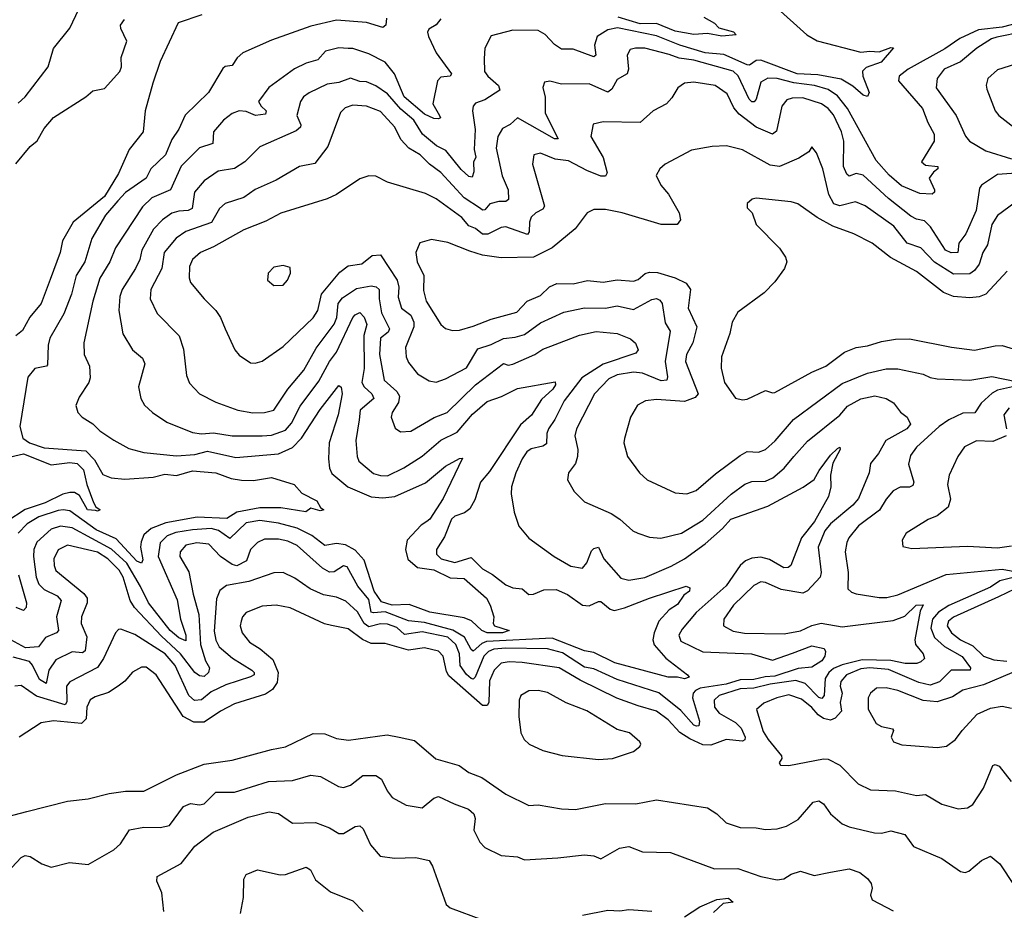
# Model space of a CAD drawing. Extents: x 1443846 to 1577407, y 839182 to 927291.
# Tile 410 of 535: x 1550729 to 1554974, y 892009 to 895848. Entities that reach past the tile are written whole.
import ezdxf

# ---------------------------------------------------------------- set-up
doc = ezdxf.new("R2010")
doc.units = 0

msp = doc.modelspace()

# ---------------------------------------------------------------- linework, layer by layer
at = {"layer": '0CON20XD'}
for points in [[(1550722.1, 895487.9), (1550753.3, 895515), (1550852.7, 895645), (1550875, 895724.2), (1550945, 895811.9), (1551036.2, 896003.8)], [(1553980.9, 895910.9), (1554122.2, 895782.2), (1554167.3, 895757.3), (1554355, 895707.7), (1554395, 895713.1), (1554435, 895709.6), (1554485, 895728.8), (1554496.3, 895726.3), (1554443.3, 895665), (1554378.5, 895641.5), (1554363.5, 895626.5), (1554364.7, 895605), (1554391.8, 895535), (1554385, 895517.1), (1554365, 895523.3), (1554321.2, 895561.2), (1554271.3, 895591.3), (1554170.5, 895610.5), (1554080.5, 895615), (1553925, 895673.1), (1553905, 895671.8), (1553875, 895652.8), (1553865, 895654.2), (1553765, 895697.8), (1553685, 895704.9), (1553575, 895738.6), (1553475, 895778.5), (1553307, 895813), (1553265, 895804.4), (1553218.4, 895775), (1553207.6, 895737.6), (1553212.5, 895695), (1553205, 895688.6), (1553115, 895720.9), (1553065, 895721.1), (1553035, 895740.5), (1552994.5, 895785), (1552965, 895801.1), (1552855, 895802.5), (1552761.7, 895778.3), (1552734.4, 895725), (1552731.5, 895681.5), (1552733.5, 895625), (1552747.5, 895605), (1552793.3, 895565), (1552799.2, 895545), (1552735, 895502.9), (1552695, 895488.9), (1552684.6, 895475), (1552682.1, 895455), (1552692.4, 895375), (1552689, 895289), (1552695.4, 895255), (1552685.4, 895234.6), (1552687.9, 895192.1), (1552680, 895170), (1552665, 895172.2), (1552632.5, 895202.6), (1552566.6, 895285), (1552526.2, 895305), (1552465.8, 895355), (1552429, 895415), (1552372.9, 895463), (1552315, 895528.4), (1552265, 895562.6), (1552225, 895580.6), (1552195, 895581.9), (1552155, 895595.9), (1552105, 895578.1), (1552055, 895570.9), (1551976.6, 895533.4), (1551953.1, 895515), (1551939.6, 895495), (1551924.6, 895435), (1551941.2, 895395), (1551940, 895385), (1551921, 895369), (1551765, 895300.5), (1551700.6, 895235), (1551655, 895207.1), (1551585, 895195.3), (1551525, 895153.6), (1551483.5, 895105), (1551472.9, 895035), (1551455, 895025.3), (1551415, 895023.4), (1551385, 895014.7), (1551345, 894985.3), (1551306.8, 894945), (1551256.2, 894855), (1551247.4, 894815), (1551228.9, 894775), (1551171.4, 894685), (1551161.2, 894655), (1551156.4, 894595), (1551174, 894494), (1551215, 894425.7), (1551258.6, 894388.6), (1551268.8, 894365), (1551241.1, 894265), (1551251.4, 894215), (1551267.2, 894187.2), (1551302.5, 894155), (1551363.9, 894113.9), (1551475, 894068.2), (1551512.4, 894062.4), (1551565, 894068.1), (1551645, 894054.8), (1551775, 894053.9), (1551815, 894057.5), (1551875, 894078.6), (1551901.2, 894108.8), (1551937.9, 894182.1), (1552019.5, 894290.5), (1552065, 894375.4), (1552095.4, 894414.6), (1552166.1, 894563.9), (1552175, 894576.4), (1552195, 894585.6), (1552215, 894565.5), (1552225.3, 894535), (1552212.8, 894487.2), (1552213.9, 894345), (1552204.8, 894284.8), (1552214.7, 894265), (1552247.8, 894235), (1552256.3, 894215), (1552197.8, 894165), (1552193.2, 894123.2), (1552178.5, 894035), (1552183.9, 893965), (1552191.5, 893945), (1552255, 893892.8), (1552285, 893883.1), (1552315, 893882.6), (1552385, 893916.4), (1552465, 893967.2), (1552545, 894035.9), (1552615, 894070.8), (1552682, 894148), (1552745, 894202.9), (1552806.1, 894223.9), (1552875, 894258.2), (1553037.5, 894287.5), (1553039.4, 894275), (1553028.2, 894255), (1552978.2, 894211.8), (1552936.3, 894143.7), (1552888.2, 894101.8), (1552755, 893900.4), (1552716.2, 893855), (1552691.9, 893778.1), (1552670.6, 893739.4), (1552647.3, 893722.7), (1552605, 893708.9), (1552590.3, 893695), (1552560.9, 893619.1), (1552525.6, 893565), (1552526.9, 893545), (1552545.7, 893525), (1552605, 893508), (1552675, 893530.4), (1552725, 893481.2), (1552767.4, 893457.4), (1552825, 893411.8), (1552855, 893400), (1552895, 893395.4), (1552925, 893370.8), (1552945, 893372.5), (1552988.9, 893391.1), (1553042.6, 893392.6), (1553090.9, 893370.9), (1553155, 893324.8), (1553185, 893321.7), (1553225, 893340.9), (1553235, 893340), (1553275, 893307.1), (1553291.6, 893301.6), (1553337.3, 893312.7), (1553445, 893355.3), (1553603.2, 893406.8), (1553618.7, 893398.7), (1553616.7, 893385), (1553592, 893368), (1553565, 893327.7), (1553528.8, 893305), (1553484.6, 893255), (1553464.2, 893205.7), (1553459, 893175), (1553464, 893154), (1553515, 893096), (1553608.1, 893025), (1553615.7, 893015), (1553595, 893006.7), (1553565, 893014.3), (1553525, 893014.5), (1553295, 893076.2), (1553205, 893121), (1553165, 893128.1), (1553025, 893182.1), (1552741.5, 893168.5), (1552721, 893159), (1552685, 893126.9), (1552675, 893133.8), (1552646.3, 893186.3), (1552596.9, 893216.9), (1552475, 893249.9), (1552405, 893257.3), (1552305, 893295.8), (1552255, 893290.9), (1552245, 893294.8), (1552235, 893349.2), (1552186.5, 893406.5), (1552140.5, 893490.5), (1552125, 893494.5), (1552085, 893468.2), (1552065, 893466.5), (1552034.8, 893484.8), (1551925, 893581.2), (1551885, 893601.2), (1551845, 893609.7), (1551785, 893608.5), (1551755, 893594.6), (1551724.6, 893565), (1551707.2, 893515), (1551665, 893494.1), (1551645, 893499.3), (1551594.5, 893534.5), (1551545, 893587.7), (1551493.4, 893593.4), (1551445, 893582.8), (1551420.8, 893555), (1551419.2, 893535), (1551459, 893469), (1551477.8, 893372.2), (1551501.5, 893285), (1551508.4, 893155), (1551530.3, 893085), (1551547.1, 893055), (1551544, 893035), (1551525, 893017.3), (1551505, 893019.7), (1551485, 893033.9), (1551422, 893115), (1551340.9, 893190.9), (1551224.7, 893315), (1551205.8, 893345), (1551175.8, 893445), (1551158.8, 893475), (1551109.3, 893525), (1551065, 893552.5), (1550935, 893583.9), (1550895, 893563.6), (1550877.1, 893525), (1550877.5, 893495), (1550885, 893474.6), (1551006.2, 893375), (1551020.7, 893355), (1551019.7, 893335), (1550995.8, 893275), (1550994.7, 893245.2), (1551018.5, 893188.5), (1551011.5, 893128.5), (1551000.3, 893119.7), (1550955, 893123.7), (1550885, 893088.6), (1550854.9, 893045.1), (1550843.3, 892986.7), (1550815, 893003.8), (1550785, 893066.7), (1550771.9, 893081.9), (1550701.2, 893101.2)], [(1552545, 895851.4), (1552524.7, 895825.3), (1552493.2, 895806.8), (1552487.5, 895795), (1552491.3, 895775), (1552525.3, 895705.3), (1552590.9, 895615), (1552585.7, 895604.3), (1552545, 895600), (1552530.8, 895585), (1552510.9, 895485), (1552539.6, 895435), (1552542.9, 895425), (1552535, 895420.4), (1552515, 895422.2), (1552475, 895440.2), (1552387.1, 895515), (1552345, 895615.3), (1552305, 895664.7), (1552235, 895701.4), (1552165.5, 895724.5), (1552146, 895724), (1552105, 895727.5), (1552048.1, 895711.9), (1552015, 895674.6), (1551965, 895660.3), (1551913.7, 895636.3), (1551803.6, 895556.4), (1551759.3, 895495), (1551769.7, 895475), (1551792.4, 895455), (1551788.5, 895441.5), (1551745.6, 895435.6), (1551705, 895451.8), (1551675, 895455.5), (1551645, 895444.5), (1551608.5, 895415), (1551564.6, 895365), (1551562.1, 895315), (1551504.8, 895295.2), (1551425, 895216.2), (1551378.8, 895115), (1551299.2, 895080.8), (1551258.5, 895041.5), (1551141.8, 894865), (1551117.3, 894805), (1551075, 894734.3), (1551044.7, 894635), (1551005.4, 894455), (1551007.5, 894405), (1551030, 894355), (1551033.6, 894305), (1551027.5, 894285), (1550985, 894221.2), (1550971.9, 894185), (1550980.6, 894155), (1550999.2, 894135), (1551045, 894106.7), (1551075, 894076.5), (1551135.3, 894035.3), (1551200.5, 894000.5), (1551265, 893982.5), (1551405, 893968.6), (1551485, 893973.9), (1551538.5, 893988.5), (1551661.2, 893961.2), (1551845, 893977.3), (1551905, 894004.2), (1551944.8, 894045), (1552025, 894167.7), (1552105, 894271.4), (1552115, 894264), (1552120, 894235), (1552102.9, 894145), (1552063.6, 894025), (1552060.5, 893955), (1552065.3, 893915), (1552075, 893892.2), (1552144.5, 893835), (1552245, 893791.1), (1552295, 893786.8), (1552347.3, 893792.7), (1552478.6, 893851.4), (1552565, 893923.6), (1552625, 893956.9), (1552638.8, 893958.8), (1552554.4, 893785), (1552498, 893695), (1552484.3, 893685), (1552460.3, 893669.7), (1552399.7, 893605), (1552392.4, 893565), (1552403.3, 893523.3), (1552445, 893486.6), (1552515, 893477.6), (1552585, 893442.5), (1552645, 893439.1), (1552741.9, 893355), (1552758, 893325), (1552773.3, 893275), (1552770, 893245), (1552776.7, 893235), (1552840, 893215), (1552810.8, 893205), (1552745, 893205.3), (1552721.5, 893215), (1552677.1, 893257.1), (1552645, 893270.3), (1552497.5, 893295), (1552407.8, 893327.8), (1552335, 893325.1), (1552289.2, 893339.2), (1552258, 893385), (1552215, 893518.8), (1552175, 893561.9), (1552134.5, 893584.5), (1552095, 893590.8), (1552045, 893582), (1551988.6, 893625), (1551925, 893656.9), (1551845, 893677.6), (1551765, 893689.3), (1551705, 893679.3), (1551635, 893612.4), (1551586.2, 893646.2), (1551555, 893655.1), (1551475, 893650), (1551402.8, 893637.2), (1551365, 893622.9), (1551335, 893593.3), (1551326.3, 893535), (1551408, 893348), (1551422.5, 893265), (1551445.3, 893194.7), (1551445, 893170.8), (1551415, 893184.3), (1551378.5, 893215), (1551285, 893334.8), (1551250.1, 893405), (1551191.1, 893505), (1551125, 893565.6), (1550955, 893658.6), (1550905.2, 893664.8), (1550865, 893652.7), (1550803.8, 893596.2), (1550790.5, 893565), (1550788.9, 893535), (1550799.8, 893445), (1550811.6, 893415), (1550835, 893392.4), (1550891.2, 893365), (1550908, 893345), (1550887.4, 893275), (1550896.2, 893215), (1550888.1, 893205), (1550840, 893185), (1550810, 893145), (1550755, 893141.1), (1550675, 893184.3)], [(1551515, 895868.6), (1551413.1, 895835), (1551335, 895667.5), (1551303.8, 895575), (1551270.8, 895455), (1551262, 895365), (1551201.7, 895288.3), (1551155.4, 895185), (1551095, 895085.5), (1550959.5, 894975), (1550913.9, 894895), (1550903.2, 894845), (1550861.2, 894728.8), (1550821.3, 894625), (1550773.7, 894566.3), (1550742, 894508), (1550712.4, 894485)], [(1550712.7, 895227.3), (1550775, 895302), (1550804.2, 895325.8), (1550835, 895378.8), (1550875, 895426.2), (1551014.3, 895515.7), (1551045, 895542), (1551095, 895551.9), (1551161.1, 895625), (1551167.7, 895645), (1551166.8, 895685), (1551190.7, 895755), (1551165, 895809.6), (1551164.4, 895825), (1551181.1, 895848.9)], [(1552311.1, 895855), (1552308.1, 895825), (1552295.4, 895814.6), (1552225, 895836.7), (1552095, 895845.8), (1551985, 895820.8), (1551815, 895759.2), (1551692, 895705), (1551666.2, 895683.8), (1551645, 895651.2), (1551615, 895645.8), (1551605, 895638), (1551543.8, 895535), (1551443.2, 895436.8), (1551415, 895375.8), (1551385, 895331.8), (1551357.3, 895265), (1551294.8, 895205.2), (1551274.8, 895165.2), (1551185, 895103.1), (1551152.2, 895067.8), (1551099.4, 895005), (1551040.9, 894905), (1551009.5, 894805), (1550973.3, 894745), (1550953, 894665), (1550919.1, 894580.9), (1550859.2, 894475), (1550852.5, 894445), (1550849.8, 894360.2), (1550845, 894354.5), (1550795, 894344.5), (1550765, 894308), (1550729.5, 894095), (1550742.9, 894045), (1550771.9, 894025), (1550835, 894002.6), (1551015, 893990.4), (1551051.3, 893951.3), (1551087.6, 893887.6), (1551123.8, 893873.8), (1551182, 893868), (1551305, 893876), (1551355, 893888.9), (1551405, 893883.6), (1551475, 893904.3), (1551574.7, 893895.3), (1551641, 893871), (1551685, 893863.7), (1551737.8, 893862.2), (1551814.7, 893874.7), (1551913.3, 893845), (1551945, 893807.5), (1552010, 893775), (1552026, 893746), (1552040, 893735), (1552025, 893731.2), (1551985, 893743.3), (1551962.5, 893727.5), (1551854.7, 893744.7), (1551764.8, 893744.8), (1551665, 893725.7), (1551622.3, 893697.7), (1551495, 893704.6), (1551359.8, 893680.2), (1551295.4, 893655), (1551265, 893627.5), (1551253, 893597), (1551250.7, 893575), (1551259.6, 893520.4), (1551254.3, 893505.7), (1551235, 893514.8), (1551145, 893610.6), (1551058.7, 893648.7), (1550945, 893731.8), (1550916.2, 893736.2), (1550895, 893732.1), (1550811.5, 893705), (1550761.6, 893675), (1550723.1, 893635)], [(1555075, 895844), (1554965, 895816.6), (1554863.1, 895805), (1554782.9, 895767.1), (1554718, 895722), (1554559.1, 895635), (1554520.5, 895605), (1554517.8, 895585), (1554621.2, 895465), (1554644.7, 895404.7), (1554672.1, 895355), (1554671.9, 895325), (1554617.5, 895235), (1554635, 895221.1), (1554687.8, 895215), (1554687.1, 895205), (1554668.8, 895191.2), (1554650.6, 895165), (1554672.5, 895115), (1554673.8, 895105), (1554663.2, 895096.8), (1554609.6, 895099.6), (1554531.4, 895131.4), (1554478.2, 895178.2), (1554421.8, 895241.8), (1554298.4, 895465), (1554255, 895520), (1554215, 895547), (1554155.7, 895565), (1554066.5, 895576.5), (1553994.8, 895595.2), (1553955, 895596.1), (1553925, 895579.1), (1553904.7, 895505.3), (1553896.3, 895493.7), (1553885, 895494.7), (1553873.8, 895505), (1553826.3, 895606.3), (1553805, 895626.7), (1553635, 895673.2), (1553572.8, 895682.8), (1553528.7, 895698.7), (1553425, 895724.7), (1553384.1, 895725.9), (1553360.6, 895719.4), (1553348.5, 895695), (1553353.3, 895635), (1553348.9, 895615), (1553305, 895590.5), (1553281.9, 895548.1), (1553265, 895536.2), (1553185, 895572), (1553065, 895570), (1553015, 895582.5), (1552991.4, 895578.6), (1552984.4, 895555.6), (1552994.6, 895514.6), (1552994.1, 895445), (1553050.6, 895335), (1553035, 895334.8), (1552875, 895424.6), (1552843.5, 895396.5), (1552810.7, 895379.3), (1552790.3, 895345), (1552783.4, 895295), (1552808.8, 895175), (1552834.8, 895114.8), (1552836.6, 895073.4), (1552825.7, 895064.3), (1552795, 895064.8), (1552755.6, 895055), (1552735, 895027.9), (1552725, 895026.8), (1552715.4, 895035), (1552645, 895079.6), (1552545, 895188.9), (1552495.9, 895225), (1552456.2, 895265), (1552406.6, 895295), (1552372.1, 895332.1), (1552346.1, 895385), (1552285, 895452.2), (1552225, 895474.7), (1552165, 895479.1), (1552131.8, 895468.2), (1552112.6, 895447.4), (1552058.1, 895301.9), (1552001.8, 895228.2), (1551935.3, 895214.7), (1551835, 895156.2), (1551745, 895116.6), (1551695, 895081.1), (1551615, 895055.4), (1551591.2, 895035), (1551556.5, 894973.5), (1551445.2, 894934.8), (1551403.4, 894906.6), (1551352.5, 894845), (1551342.4, 894775), (1551294, 894685), (1551291.8, 894645), (1551321.7, 894581.7), (1551416.5, 894485), (1551435, 894427.5), (1551447.8, 894315), (1551461.9, 894281.9), (1551505, 894235.6), (1551575, 894199.4), (1551670, 894165), (1551734.1, 894154.1), (1551785.3, 894154.7), (1551825.5, 894165), (1551885.9, 894255), (1551955, 894337.9), (1552007.7, 894432.3), (1552085, 894536.1), (1552096.6, 894565), (1552102.8, 894625), (1552120.7, 894649.3), (1552181, 894689), (1552245, 894701.5), (1552266.7, 894696.7), (1552279.7, 894685), (1552279.3, 894645), (1552289.8, 894585), (1552324.2, 894515), (1552318, 894502), (1552284.3, 894475), (1552279.8, 894405), (1552300, 894295), (1552354.7, 894245), (1552366.2, 894225), (1552361.9, 894198.1), (1552335.4, 894155), (1552330.9, 894135), (1552347.4, 894087.4), (1552371.3, 894071.3), (1552415, 894074.6), (1552516.6, 894133.4), (1552572.5, 894155), (1552695, 894274.7), (1552815, 894365.6), (1552835, 894358.9), (1552855, 894362.9), (1552950, 894405), (1552985, 894428.7), (1553019.7, 894440.3), (1553142.1, 894487.9), (1553215, 894504.8), (1553305, 894495.3), (1553362.6, 894472.6), (1553384.6, 894454.6), (1553395.5, 894425), (1553385, 894410.8), (1553245, 894363.1), (1553152.8, 894305), (1553076.7, 894205), (1553036.1, 894125), (1553008.6, 894085), (1553001.2, 894065), (1553000.3, 894019.8), (1552985, 894009.4), (1552935, 893998.4), (1552916.4, 893985), (1552895.3, 893955), (1552868.5, 893895), (1552848.9, 893835), (1552847.8, 893805), (1552861.4, 893725), (1552881.4, 893665), (1552923.8, 893613.8), (1553033.7, 893533.7), (1553105, 893493.3), (1553155, 893484.3), (1553175, 893507.1), (1553195, 893558.5), (1553205, 893569.4), (1553224.6, 893574.6), (1553248.1, 893525), (1553321.3, 893441.3), (1553355, 893431.8), (1553425, 893443.5), (1553537.8, 893492.2), (1553595.4, 893525), (1553685, 893588.4), (1553759.3, 893655), (1553795, 893695.8), (1553955, 893752), (1554107.4, 893832.6), (1554155, 893865.8), (1554175.4, 893905), (1554225, 893971.5), (1554255, 894000.5), (1554265.4, 894005.4), (1554266, 893995), (1554235, 893936.2), (1554224.6, 893885), (1554226.5, 893835), (1554216.3, 893793.7), (1554155.6, 893685), (1554099.5, 893615), (1554053.8, 893496.2), (1554042.4, 893487.6), (1554024.2, 893485.8), (1553961.8, 893521.8), (1553925, 893532), (1553885, 893527.2), (1553857.9, 893515), (1553836, 893495), (1553775, 893408.6), (1553645, 893293.2), (1553585, 893221.3), (1553571.2, 893195), (1553580, 893170), (1553675, 893124), (1553884.3, 893114.3), (1553975, 893087.2), (1554061.6, 893118.4), (1554145, 893149.5), (1554197.9, 893137.9), (1554204, 893125), (1554200, 893105), (1554186.9, 893085), (1554145, 893057.1), (1554085, 893052), (1553985, 893018.6), (1553943.6, 893016.4), (1553895, 893004.3), (1553835, 893002.9), (1553775, 892984.4), (1553663.2, 892966.8), (1553642.7, 892957.3), (1553633, 892945), (1553630.2, 892925), (1553659.7, 892825), (1553656.9, 892805), (1553647.3, 892802.7), (1553635, 892807.5), (1553580.2, 892870.2), (1553485, 892946.2), (1553305, 893004.8), (1553205, 893050.2), (1553165, 893057.8), (1553069.3, 893119.3), (1553005, 893136.4), (1552825, 893139.8), (1552772.9, 893135), (1552750.9, 893125), (1552730.8, 893105), (1552693.3, 893015), (1552685, 893006.1), (1552675, 893008.1), (1552655, 893025.7), (1552628.9, 893065), (1552625.9, 893115), (1552609.5, 893155), (1552575, 893186.4), (1552465, 893209.2), (1552387.6, 893197.6), (1552355, 893227.7), (1552315, 893243), (1552285, 893244.5), (1552235, 893231.4), (1552215, 893245.6), (1552185, 893296.6), (1552135, 893341.2), (1552095, 893358.9), (1552039.2, 893369.2), (1551981.4, 893395), (1551915, 893441.1), (1551865, 893465.4), (1551825, 893464.6), (1551716.8, 893426.8), (1551620.3, 893409.7), (1551592.1, 893387.9), (1551578, 893352), (1551567.2, 893212.8), (1551574.3, 893174.3), (1551589.4, 893145), (1551646.1, 893096.1), (1551730.5, 893045), (1551740.5, 893035), (1551739.5, 893025), (1551725, 893015.4), (1551618.3, 892981.7), (1551555, 892950.4), (1551513.1, 892916.9), (1551483.2, 892913.2), (1551458.3, 892935), (1551400.2, 893065), (1551356.3, 893115), (1551225, 893198.7), (1551165, 893220.6), (1551155, 893219.2), (1551141.9, 893205), (1551090.4, 893095), (1551064.2, 893055.8), (1550945, 892994.6)], [(1553679.1, 895859.1), (1553725, 895832.5), (1553742.9, 895812.9), (1553806.2, 895796.2), (1553817.8, 895782.2), (1553756.5, 895776.5), (1553695, 895788.1), (1553635.3, 895784.7), (1553555, 895799.3), (1553475, 895832.3), (1553405, 895830.1), (1553309.2, 895859.2)], [(1555055, 895795.8), (1554942.6, 895772.6), (1554919.6, 895765), (1554856.4, 895725), (1554785, 895666.2), (1554714.6, 895635), (1554684.6, 895595), (1554680.3, 895555), (1554766.3, 895435), (1554806.2, 895346.2), (1554824.2, 895324.2), (1554895, 895283.4), (1555005, 895248.5)], [(1555045, 895663.5), (1554945, 895632.2), (1554902.9, 895595), (1554895.8, 895565.8), (1554898.3, 895548.3), (1554934.2, 895455), (1554950.8, 895435), (1555027.5, 895375)], [(1555065, 895189.8), (1554945, 895181.2), (1554875.4, 895134.6), (1554867.8, 895122.2), (1554852.8, 895025), (1554807.6, 894925), (1554778.1, 894885), (1554773.6, 894845), (1554745, 894842.6), (1554720.6, 894855), (1554656, 894955), (1554630.5, 894980.5), (1554595, 894988.2), (1554570.8, 895000.8), (1554475, 895077.1), (1554365, 895177.5), (1554335, 895185.3), (1554305, 895173.6), (1554295, 895182.2), (1554281.5, 895215), (1554281.9, 895325), (1554272.2, 895365), (1554238, 895438), (1554214.7, 895465), (1554185.8, 895485.8), (1554105, 895511.7), (1554059.6, 895510.4), (1554036.9, 895503.1), (1554014.6, 895475), (1553991.7, 895368.3), (1553975, 895355.4), (1553905, 895384.7), (1553831, 895441), (1553808.6, 895468.6), (1553779.1, 895529.1), (1553727.5, 895565), (1553635, 895578.2), (1553595.5, 895574.5), (1553566, 895555), (1553540.7, 895510.7), (1553518, 895485), (1553460, 895455), (1553405, 895404.4), (1553245, 895408.2), (1553202.2, 895397.8), (1553191.9, 895345), (1553244.7, 895254.7), (1553261.4, 895188.6), (1553255, 895173.1), (1553235, 895174.1), (1553175, 895197.4), (1553095, 895240), (1553037.3, 895247.3), (1552975, 895272.5), (1552945.8, 895265), (1552940, 895225), (1552991.5, 895045), (1552985, 895031.8), (1552954.3, 895015.7), (1552935, 894996.7), (1552927.5, 894975), (1552926.2, 894933.8), (1552918.4, 894921.6), (1552825, 894954.7), (1552805, 894952.8), (1552746.9, 894923.1), (1552725, 894924.1), (1552695, 894947.5), (1552665, 894960.3), (1552635.3, 894995), (1552525, 895076.2), (1552479.2, 895099.2), (1552315, 895148.1), (1552265, 895174.2), (1552235, 895175.7), (1552195, 895162.9), (1552095.3, 895094.7), (1552054.7, 895075.3), (1551855, 895013.6), (1551790.7, 894979.3), (1551695, 894942.5), (1551565, 894868.5), (1551508.9, 894845), (1551473.8, 894815), (1551461.5, 894785), (1551459.5, 894735), (1551465.4, 894715.4), (1551524.3, 894645), (1551575.4, 894595.4), (1551595.6, 894565), (1551615.4, 894515.4), (1551657.5, 894425), (1551675, 894402), (1551725, 894369.2), (1551745, 894367.5), (1551775, 894375.6), (1551865, 894438.9), (1551995, 894563.8), (1552014.7, 894595), (1552030.2, 894665), (1552110.1, 894759.9), (1552145, 894787.4), (1552205, 894795.8), (1552248.3, 894831.7), (1552285, 894835.3), (1552357.3, 894725), (1552363.6, 894695), (1552361.5, 894651.5), (1552374.7, 894605), (1552414.9, 894574.9), (1552428, 894545), (1552428, 894525), (1552393.2, 894435), (1552395.4, 894395.4), (1552405, 894370), (1552445, 894321.9), (1552495, 894291.1), (1552525, 894286.5), (1552565, 894299.6), (1552655, 894347.7), (1552705, 894429.5), (1552762.1, 894447.9), (1552815, 894474.7), (1552865, 894479.8), (1552905, 894491.9), (1552975, 894541.6), (1553075, 894587.6), (1553165, 894605.8), (1553255, 894604.7), (1553305, 894614.1), (1553375, 894599.5), (1553455, 894642.5), (1553475, 894647.1), (1553489.6, 894639.6), (1553499.2, 894625), (1553512, 894542), (1553533.3, 894505), (1553511.9, 894375), (1553521.8, 894308.2), (1553518.8, 894295), (1553495, 894291.6), (1553415, 894323.9), (1553375, 894329.3), (1553305, 894317.7), (1553269.2, 894300.8), (1553207.2, 894235), (1553129.2, 894085), (1553122.7, 894055), (1553135.8, 893995), (1553134.2, 893965), (1553124.8, 893935.2), (1553095.7, 893895), (1553091.4, 893865), (1553119.2, 893815), (1553165, 893770.6), (1553279.9, 893719.9), (1553316.9, 893695), (1553372, 893645), (1553393.8, 893635), (1553445, 893617.8), (1553492.7, 893612.7), (1553582.9, 893635), (1553675, 893691.6), (1553796.8, 893803.2), (1553855, 893846.4), (1553885, 893857.9), (1553945, 893858.6), (1553976.7, 893873.3), (1554025.4, 893914.6), (1554066.9, 893965), (1554125, 894031.3), (1554265, 894144.1), (1554297.8, 894182.2), (1554355, 894214.3), (1554416.2, 894226.2), (1554465, 894216), (1554496.1, 894196.1), (1554527.1, 894157.1), (1554555.8, 894135), (1554570, 894105), (1554554.3, 894085), (1554463.3, 894035), (1554432, 893978), (1554396.7, 893935), (1554392.1, 893895), (1554346, 893785), (1554320.9, 893755), (1554225, 893675.7), (1554200, 893645), (1554171.3, 893575), (1554185.2, 893465), (1554180.7, 893445), (1554125, 893386), (1554105, 893375.7), (1554012.7, 893392.7), (1553945, 893422.8), (1553924, 893425), (1553895, 893409.6), (1553807.3, 893325), (1553765.6, 893265), (1553764, 893235), (1553805, 893213.1), (1553854.3, 893204.3), (1554025, 893201.6), (1554095, 893213.9), (1554145, 893236.9), (1554185, 893247.4), (1554275, 893231.3), (1554495, 893258), (1554545, 893277.3), (1554594.4, 893325), (1554625, 893325.7), (1554611.3, 893298.7), (1554588.4, 893175), (1554592, 893155), (1554624.4, 893115), (1554629.4, 893095), (1554615, 893080.5), (1554596.4, 893073.6), (1554546.1, 893073.9), (1554484.3, 893085.7), (1554361, 893089), (1554275, 893067.4), (1554238.3, 893051.7), (1554217.4, 893035), (1554201.9, 893008.1), (1554197.9, 892935), (1554187.8, 892922.2), (1554175, 892927.2), (1554115, 892987.2), (1554075, 892999.6), (1553965, 892984.5), (1553895, 892967.4), (1553835, 892964.3), (1553744.5, 892935), (1553724, 892915), (1553725, 892884.4), (1553745, 892858.7), (1553815, 892818.4), (1553839.2, 892795), (1553856.9, 892755), (1553855.3, 892744.7), (1553845, 892738.5), (1553775, 892745.9), (1553709.1, 892720.9), (1553675, 892722.7), (1553617.8, 892747.8), (1553575.8, 892775.8), (1553525, 892830.5), (1553475, 892868.1), (1553395, 892891.4), (1553303.8, 892923.8), (1553145, 893000.9), (1553055, 893053.9), (1552895, 893078), (1552839.7, 893080.3), (1552805, 893074), (1552774.7, 893045), (1552755, 892998.8), (1552752.5, 892905), (1552745, 892892.7), (1552725, 892892.5), (1552579.4, 893019.4), (1552568.8, 893038.8), (1552555.2, 893105.2), (1552535, 893126.2), (1552475, 893141.1), (1552405, 893130), (1552305, 893159.7), (1552245, 893160), (1552206.6, 893176.6), (1552145, 893223.2), (1552073.4, 893236.6), (1552044, 893244), (1551895, 893313.5), (1551835, 893324.1), (1551775, 893319.7), (1551705, 893292.5), (1551690, 893275), (1551683.6, 893255), (1551680, 893235), (1551687.9, 893205), (1551720, 893165), (1551766.7, 893136.7), (1551820.7, 893090.7), (1551843.9, 893033.9), (1551839, 892991), (1551818.9, 892961.1), (1551789.1, 892940.9), (1551655, 892899.1), (1551595, 892868.2), (1551525, 892820), (1551480.5, 892820.5), (1551434.5, 892844.5), (1551317.7, 893025), (1551275, 893056.7), (1551255, 893058.1), (1551215, 893035.6), (1551182.4, 892997.6), (1551154.2, 892975.8), (1551112, 892948), (1551055, 892930), (1551033, 892917), (1551018.2, 892885), (1551016, 892835), (1550995.3, 892814.8), (1550875, 892826), (1550822.1, 892817.9), (1550727.1, 892755)], [(1555020.5, 895059.5), (1554945, 895004.6), (1554919.7, 894965), (1554902.1, 894877.9), (1554881.6, 894845), (1554865.2, 894795), (1554845, 894766.6), (1554825, 894753), (1554755, 894751.8), (1554673.4, 894803.4), (1554614.1, 894864.1), (1554555.4, 894885), (1554498, 894958), (1554375, 895045.3), (1554332.9, 895062.9), (1554265, 895046.3), (1554239.7, 895055), (1554217, 895095), (1554191.8, 895205), (1554164.2, 895274.2), (1554145, 895300), (1554131.2, 895278.8), (1554088.5, 895251.5), (1554005, 895215.9), (1553965, 895221.6), (1553845, 895287.9), (1553775.8, 895304.2), (1553715, 895301.4), (1553625, 895285.6), (1553512, 895225), (1553489.2, 895205), (1553472.9, 895177.1), (1553493.6, 895135), (1553525.9, 895095.9), (1553573.1, 895015), (1553578.1, 894985), (1553564.4, 894965.6), (1553495, 894964.7), (1553326.7, 895015), (1553255, 895029.5), (1553205, 895029.4), (1553175.8, 895015), (1553123.8, 894946.2), (1553025, 894864.3), (1552945, 894824.5), (1552805, 894822.1), (1552725, 894832.5), (1552669.9, 894849.9)], [(1554986.4, 894763.6), (1554894.8, 894665.2), (1554866.5, 894653.5), (1554825, 894648.9), (1554755, 894655.4), (1554712.1, 894672.1), (1554595, 894763.2), (1554483.4, 894823.4), (1554405, 894885.5), (1554325, 894924.6), (1554235, 894957.9), (1554167.1, 894995), (1554084.5, 895054.5), (1554055, 895063.1), (1553905, 895079.4), (1553886.7, 895075), (1553865, 895056.2), (1553865, 895037.5), (1553887.1, 895015), (1553904.2, 894965), (1554005, 894863.8), (1554031.2, 894825), (1554036.2, 894805), (1554026, 894775), (1553985, 894718.8), (1553939.3, 894670.7), (1553825, 894588), (1553801.4, 894545), (1553790.6, 894495), (1553755.6, 894395), (1553753.2, 894346.8), (1553767.5, 894285), (1553815, 894216.7), (1553845, 894210), (1553865, 894212.5), (1553945, 894250), (1553975, 894239.4), (1553985, 894241.5), (1554145, 894329.2), (1554205, 894354.7), (1554285.3, 894414.7), (1554335, 894434.6), (1554385, 894442.7), (1554445, 894461.6), (1554505, 894471.8), (1554565, 894472.3), (1554746.3, 894436.3), (1554845, 894423.1), (1554935, 894442.8), (1554965, 894443.4), (1555135, 894391.6)], [(1552669.9, 894849.9), (1552575, 894887.8), (1552505, 894900), (1552455, 894886.7), (1552437.5, 894845), (1552442.5, 894805), (1552471.8, 894745), (1552470.4, 894680.4), (1552482.3, 894635), (1552544.6, 894534.6), (1552565, 894517.1), (1552595, 894507.8), (1552625, 894510), (1552685, 894527.2), (1552762.2, 894557.8), (1552871.9, 894588.1), (1552917.5, 894635), (1552975, 894658.8), (1553013.3, 894696.7), (1553045, 894710.4), (1553115, 894710), (1553176.6, 894723.4), (1553245, 894716.7), (1553305, 894726.5), (1553375, 894720.8), (1553395, 894727.7), (1553425.6, 894754.4), (1553445, 894760.4), (1553478.4, 894758.4), (1553555, 894735.3), (1553602.1, 894712.1), (1553620.6, 894685), (1553611.3, 894605), (1553648, 894525), (1553631, 894455), (1553604.2, 894405), (1553600.3, 894375), (1553653.9, 894235), (1553640.8, 894219.1), (1553595, 894202.7), (1553475, 894211.6), (1553426.7, 894205), (1553392.7, 894187.3), (1553363.1, 894135), (1553337.3, 894042.7), (1553334.2, 894024.2), (1553349.2, 893965), (1553400.8, 893895), (1553434, 893865), (1553555, 893809.2), (1553605, 893803.8), (1553645, 893819.2), (1553728.7, 893891.3), (1553835, 893970), (1553865, 893987.6), (1553915, 893983.4), (1553944.7, 893995.3), (1553986.7, 894033.3), (1554065, 894125.4), (1554275, 894279.7), (1554385, 894324.2), (1554465, 894342.9), (1554515, 894343.9), (1554625, 894320.9), (1554655, 894305.5), (1554685, 894300), (1554825, 894294.7), (1554920.6, 894310.6), (1555025, 894288)], [(1551825, 894702.5), (1551865, 894703.3), (1551883.3, 894725), (1551896.7, 894755), (1551895, 894780), (1551865, 894788.8), (1551825, 894781.2), (1551800, 894755), (1551797.5, 894725), (1551825, 894702.5)], [(1555009.4, 894265), (1554945, 894250.8), (1554921.6, 894238.4), (1554874.6, 894195.4), (1554846.7, 894153.2), (1554795, 894151.5), (1554735, 894123.2), (1554693.2, 894095), (1554596.2, 894005), (1554569.8, 893970.2), (1554561.8, 893931.8), (1554584.5, 893855), (1554580.2, 893839.8), (1554565, 893833.2), (1554525, 893832.7), (1554495, 893817.9), (1554465, 893782.2), (1554436.3, 893733.7), (1554345, 893666.9), (1554304.6, 893615), (1554294.6, 893595), (1554287.7, 893555), (1554300.9, 893465), (1554300, 893395), (1554315, 893380), (1554335, 893373.1), (1554435, 893357.5), (1554468.1, 893358.1), (1554515, 893369.1), (1554723.4, 893456.6), (1554965, 893480.2), (1555019.1, 893469.1)], [(1554994.4, 894175), (1554972.5, 894145), (1554984.2, 894085)], [(1554981.8, 894055), (1554925, 894030), (1554855, 894033.5), (1554802.8, 894007.2), (1554774.2, 893965), (1554737.1, 893885), (1554729.5, 893845), (1554742.1, 893782.1), (1554732.6, 893747.4), (1554685, 893709.4), (1554646.3, 893693.7), (1554551.2, 893635), (1554533.3, 893605), (1554537, 893577), (1554575, 893569.2), (1554815, 893579.2), (1554945, 893571.5), (1555005, 893580.7)], [(1550665, 893958.6), (1550745, 893977.4), (1550865, 893930.2), (1550945, 893939.4), (1550977.5, 893935), (1551005, 893908.5), (1551018.3, 893845), (1551047.5, 893767.5), (1551058.1, 893748.1), (1551076.7, 893735), (1551065, 893730), (1551056.7, 893733.3), (1551021.9, 893735), (1550987.1, 893797.1), (1550965, 893809.6), (1550945, 893810.9), (1550915, 893802.7), (1550838.5, 893765), (1550752.5, 893737.5), (1550673.6, 893685)], [(1550723.9, 893455), (1550759.2, 893335), (1550757.8, 893315), (1550745, 893302.2), (1550714.8, 893314.8)], [(1555018.4, 893445), (1554955, 893428.8), (1554915, 893402.6), (1554735, 893323.6), (1554689.8, 893295), (1554665.2, 893265), (1554658.1, 893225), (1554672.5, 893185), (1554716, 893146), (1554793.2, 893103.2), (1554827.8, 893055), (1554827.5, 893045), (1554745.2, 893044.8), (1554695, 892993.6), (1554655, 892979.7), (1554605, 892991), (1554475, 893046.7), (1554395, 893054.1), (1554355, 893049.6), (1554294.1, 893025), (1554268.9, 892995), (1554266.7, 892975), (1554274.5, 892945), (1554267.2, 892905), (1554272.8, 892867.2), (1554245, 892836.9), (1554225, 892828.6), (1554195, 892836.1), (1554171.7, 892851.7), (1554145, 892882.9), (1554099.2, 892919.2), (1554045, 892937.8), (1553994.1, 892925.9), (1553937.2, 892902.7), (1553905.5, 892875), (1553935, 892780.6), (1553955.8, 892745.8), (1554014.3, 892675), (1554015.7, 892664.3), (1554003.3, 892645), (1554010, 892635), (1554045, 892633.1), (1554195, 892662.4), (1554215, 892660.3), (1554265.2, 892635.2), (1554344.6, 892554.6), (1554398, 892528), (1554505, 892523.9), (1554595, 892504.5), (1554635, 892509.1), (1554705, 892466.7), (1554775, 892446.7), (1554815, 892450.6), (1554838.6, 892465), (1554885, 892535.8), (1554925, 892634.2), (1554935, 892638.1), (1554951.4, 892631.4), (1555003.3, 892565)], [(1555020.6, 893395), (1554949.1, 893360.9), (1554755, 893273.5), (1554733.4, 893255), (1554728.5, 893235), (1554745.9, 893205), (1554785, 893175.2), (1554839.1, 893149.1), (1554885, 893104.3), (1554928.7, 893088.7), (1554985, 893083.5)], [(1550945, 892994.6), (1550930.9, 892975), (1550931.9, 892908.1), (1550925, 892894.8), (1550802, 892932), (1550735, 892977.8), (1550708.8, 892975)], [(1555006.8, 893033.2), (1554885, 892981.6), (1554795, 892958.7), (1554750.4, 892929.6), (1554685, 892908.1), (1554625, 892913.8), (1554515, 892956.9), (1554465, 892968.9), (1554423.6, 892966.4), (1554397.8, 892945), (1554387.8, 892925), (1554386.6, 892876.6), (1554421.4, 892815), (1554445, 892802.2), (1554491.7, 892791.7), (1554496.2, 892785), (1554486, 892755), (1554496.7, 892735), (1554532.6, 892722.6), (1554570.9, 892719.1), (1554685, 892710.6), (1554725, 892717.5), (1554764, 892745), (1554791.9, 892785), (1554857.1, 892855), (1554915, 892880.9), (1554965, 892889.1), (1555005, 892880.4)], [(1553225, 892659.2), (1553285, 892664.4), (1553375.8, 892694.2), (1553402.5, 892715), (1553407.5, 892725), (1553402.5, 892735), (1553358, 892775), (1553305, 892788.5), (1553175, 892869.6), (1553085, 892903.8), (1553005, 892947.5), (1552965, 892957.3), (1552925, 892955.5), (1552889.2, 892935), (1552883.1, 892915), (1552881.1, 892845), (1552890, 892775), (1552904.2, 892745), (1552925.8, 892725), (1552985, 892698.2), (1553067.3, 892677.3), (1553225, 892659.2)], [(1550589.7, 892390.2), (1550760, 892435), (1550935, 892479.6), (1551025, 892489.4), (1551115, 892512.7), (1551185, 892522.9), (1551265, 892522.7), (1551405, 892592.9), (1551525, 892639.4), (1551645, 892657.1), (1551815, 892703.2), (1551875, 892713.8), (1551995, 892770.9), (1552045, 892769.6), (1552095, 892750), (1552146.6, 892743.4), (1552314, 892766), (1552364.6, 892755.4), (1552431.5, 892741.5), (1552522.7, 892662.7), (1552624.2, 892634.2), (1552665, 892603.1), (1552722, 892582), (1552825, 892510.6), (1552925, 892460.5), (1552965, 892464.4), (1553065, 892446.4), (1553125, 892444.6), (1553255, 892470.4), (1553385, 892467.8), (1553475, 892485.5), (1553695, 892450.5), (1553734.3, 892425), (1553775, 892386.7), (1553835, 892366.5), (1553905, 892365.4), (1553945, 892357.3), (1553995, 892360.9), (1554035, 892372.1), (1554085, 892400.4), (1554150.5, 892475), (1554175, 892481.8), (1554195, 892467.8), (1554224.6, 892424.6), (1554275, 892382), (1554305, 892369.2), (1554415, 892343.3), (1554445, 892341.4), (1554485, 892351.4), (1554545.6, 892335.6), (1554582, 892285), (1554705, 892233.1), (1554785, 892176), (1554805, 892172), (1554821.2, 892178.8), (1554875.6, 892224.4), (1554915, 892242.5), (1554955, 892210), (1555016.2, 892116.2)], [(1550695, 892194.2), (1550735, 892236.7), (1550753.3, 892245), (1550775, 892241.1), (1550825, 892209.4), (1550865, 892195.7), (1550944.5, 892215.5), (1551025, 892207.5), (1551135, 892270.5), (1551163.5, 892296.5), (1551203.4, 892356.6), (1551265, 892368.2), (1551335, 892366.4), (1551374.6, 892375.4), (1551435, 892456.8), (1551465, 892470), (1551505, 892463.8), (1551525, 892467.9), (1551575, 892518.5), (1551655, 892518.7), (1551802, 892565), (1551905, 892569.1), (1551985, 892592.5), (1552025.5, 892585.5), (1552103.7, 892543.7), (1552125, 892538.5), (1552155, 892548.8), (1552209, 892591), (1552265, 892590), (1552289.5, 892575), (1552313.1, 892525), (1552335, 892495.8), (1552395, 892463.1), (1552465, 892451.5), (1552515, 892492.2), (1552535, 892499.5), (1552601.7, 892468.3), (1552664.7, 892444.7), (1552687.9, 892425), (1552692.3, 892405), (1552686.7, 892355), (1552713.4, 892303.4), (1552735, 892280.8), (1552805, 892245.8), (1552875, 892240), (1552905, 892226.7), (1553050, 892235), (1553165, 892249.1), (1553203.9, 892243.9), (1553235, 892232), (1553315, 892277.1), (1553355, 892284.2), (1553415, 892261.5), (1553535, 892259.2), (1553725, 892187.5), (1553825, 892189.3), (1553925, 892154.7), (1553995, 892140.4), (1554023.8, 892145), (1554055, 892164.5), (1554095, 892177.5), (1554155, 892159.1), (1554225, 892173.2), (1554305, 892187.7), (1554352, 892172), (1554385, 892146), (1554400.8, 892125), (1554404.3, 892105), (1554397.1, 892075), (1554404.2, 892055), (1554495, 892007.7)], [(1551350.8, 892005), (1551342.2, 892085), (1551320, 892135), (1551322, 892155), (1551425, 892210.5), (1551485, 892285.5), (1551563.1, 892346.9), (1551715, 892411.5), (1551805, 892434.4), (1551845, 892426.7), (1551905, 892385.6), (1552005, 892388), (1552065, 892365.3), (1552105, 892340.5), (1552125, 892340.5), (1552175, 892370.6), (1552195, 892374.2), (1552210.3, 892360.3), (1552241.9, 892291.9), (1552283.2, 892243.2), (1552345, 892234.4), (1552437.6, 892237.6), (1552495, 892224), (1552509.1, 892199.1), (1552559.2, 892059.2), (1552568.6, 892035), (1552585, 892020.6), (1552725, 891968.8)], [(1551680.6, 891995), (1551693.5, 892065), (1551695.7, 892144.3), (1551705, 892163.8), (1551755, 892184), (1551852.6, 892162.6), (1551875, 892163.3), (1551965, 892195.6), (1551983.3, 892183.3), (1552005, 892141.2), (1552068.7, 892088.7), (1552165, 892050), (1552210, 892005)], [(1553595, 891981.9), (1553661.8, 892025), (1553735, 892055.3), (1553785, 892061.2), (1553805.8, 892044.2), (1553761.8, 892038.2), (1553720.6, 891999.4)], [(1553155, 891988.1), (1553265, 892010), (1553317.1, 892007.1), (1553355, 892012.9), (1553455, 892005.5)]]:
    msp.add_lwpolyline(points, dxfattribs=at)

doc.saveas('drawing.dxf')
